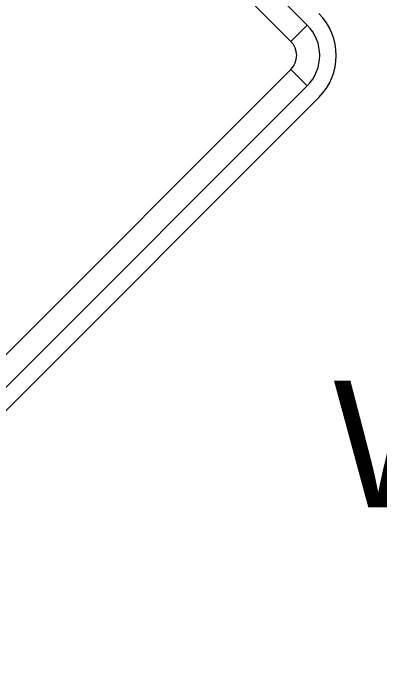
# Model space of a CAD drawing. Extents: x 1001568 to 1002149, y 1840825 to 1841423.
# Drawn here: x 1001949.833 to 1001950.989, y 1841082.524 to 1841084.645 of the extents above; entities that cross this region are included whole.
import ezdxf

# ---------------------------------------------------------------- set-up
doc = ezdxf.new("R2010")
doc.units = 0
doc.layers.add('40', color=7, linetype='Continuous')
doc.layers.add('SIGNS', color=7, linetype='Continuous')

msp = doc.modelspace()

# ---------------------------------------------------------------- linework, layer by layer
at = {"layer": 'SIGNS'}
for p, q in [((1001950.7607, 1841084.6085), (1001950.7091, 1841084.557)), ((1001950.7091, 1841084.4686), (1001950.7607, 1841084.417)), ((1001948.9413, 1841082.524), (1001950.7975, 1841084.3802)), ((1001950.7975, 1841084.3802), (1001948.9413, 1841082.524))]:
    msp.add_line(p, q, dxfattribs=at)
for points in [[(1001950.7607, 1841084.6085), (1001948.9045, 1841086.4647), (1001948.8529, 1841086.4131), (1001950.7091, 1841084.557), (1001950.7607, 1841084.6085), (1001950.7607, 1841084.6085)], [(1001948.9045, 1841082.5609), (1001950.7607, 1841084.417), (1001950.7091, 1841084.4686), (1001948.8529, 1841082.6124), (1001948.9045, 1841082.5609), (1001948.9045, 1841082.5609)]]:
    msp.add_lwpolyline(points, close=True, dxfattribs=at)
for radius in [0.1875, 0.1875, 0.1354, 0.0625]:
    msp.add_arc((1001950.6649, 1841084.5128), radius, 315.0002, 44.9998, dxfattribs=at)

# ---------------------------------------------------------------- texts
at = {"layer": '40'}
msp.add_text('W2-2 (36" X 36")', height=0.4, rotation=0, dxfattribs=at).set_placement((1001950.8428, 1841083.0864))

doc.saveas('drawing.dxf')
